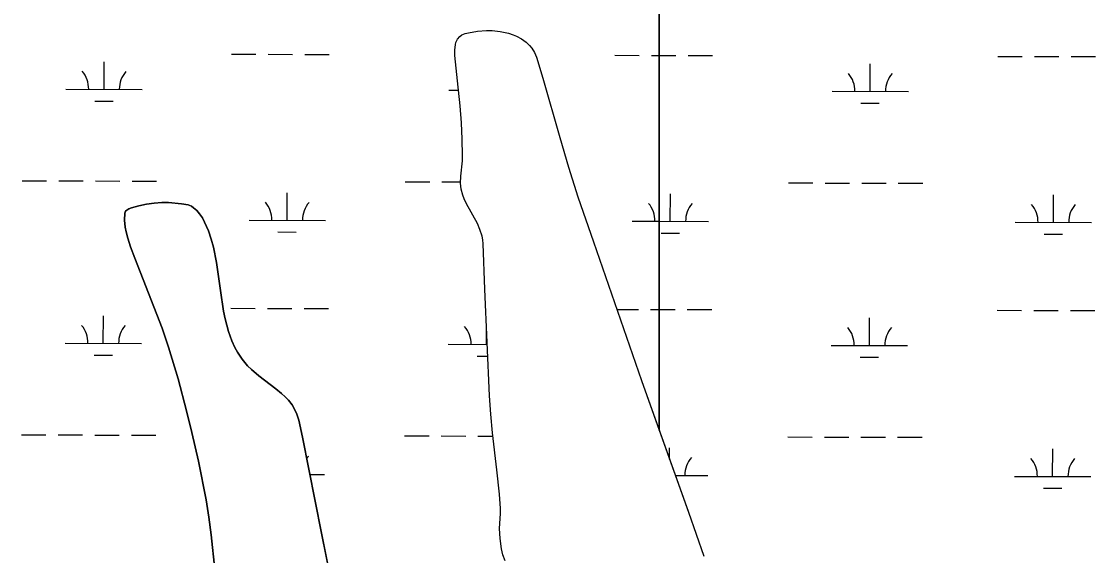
# Model space of a CAD drawing. Extents: x 3161615 to 3199515, y 867541 to 892976.
# Drawn here: x 3183206 to 3184613, y 874628 to 875328 of the extents above; entities that cross this region are included whole.
import ezdxf

# ---------------------------------------------------------------- set-up
doc = ezdxf.new("R2010")
doc.units = 0
for name, color, linetype in [('V-SITE-VEGE', 7, 'Continuous'), ('V-TOPO-SHOR', 7, 'Continuous'), ('V-WETL-SWMP', 7, 'Continuous')]:
    doc.layers.add(name, color=color, linetype=linetype)

msp = doc.modelspace()

# ---------------------------------------------------------------- linework, layer by layer
at = {"layer": 'V-SITE-VEGE'}
for p, q in [((3183791.1, 875313), (3183803.1, 875315.1)), ((3183803.1, 875315.1), (3183815.1, 875316)), ((3183815.1, 875316), (3183822.3, 875315.8)), ((3183822.3, 875315.8), (3183833, 875314.6)), ((3183833, 875314.6), (3183843.7, 875312.3)), ((3183774.2, 875297.4), (3183774.9, 875300.3)), ((3183774.9, 875300.3), (3183776.8, 875304.5)), ((3183776.8, 875304.5), (3183780, 875308.1)), ((3183780, 875308.1), (3183782.6, 875310)), ((3183782.6, 875310), (3183786.8, 875311.8)), ((3183786.8, 875311.8), (3183791.1, 875313)), ((3183843.7, 875312.3), (3183849.9, 875310.3)), ((3183849.9, 875310.3), (3183854.3, 875308.5)), ((3183854.3, 875308.5), (3183860.7, 875305)), ((3183860.7, 875305), (3183866.7, 875300.4)), ((3183866.7, 875300.4), (3183871.2, 875296.1)), ((3183773.3, 875290.1), (3183774.2, 875297.4)), ((3183773.4, 875282.9), (3183773.3, 875290.1)), ((3183871.2, 875296.1), (3183874.2, 875292.6)), ((3183874.2, 875292.6), (3183877.9, 875287.1)), ((3183877.9, 875287.1), (3183880.5, 875281)), ((3183776.7, 875250), (3183773.4, 875282.9)), ((3183880.5, 875281), (3183888.9, 875253.6)), ((3183780.3, 875217.1), (3183776.7, 875250)), ((3183888.9, 875253.6), (3183911, 875175.6)), ((3183782.1, 875195.1), (3183780.3, 875217.1)), ((3183783.1, 875173.6), (3183782.1, 875195.1)), ((3183783.6, 875152.1), (3183783.1, 875173.6)), ((3183911, 875175.6), (3183922.3, 875136.7)), ((3183781.1, 875124.9), (3183783.4, 875145.3)), ((3183783.4, 875145.3), (3183783.6, 875152.1)), ((3183922.3, 875136.7), (3183934.5, 875098)), ((3183780.8, 875115.9), (3183781.1, 875124.9)), ((3183781.7, 875108.1), (3183780.8, 875115.9)), ((3183783.8, 875100.4), (3183781.7, 875108.1)), ((3183369.3, 875088.3), (3183379.5, 875089.9)), ((3183379.5, 875089.9), (3183389.7, 875090.8)), ((3183389.7, 875090.8), (3183398.1, 875090.4)), ((3183398.1, 875090.4), (3183415.2, 875088.8)), ((3183415.2, 875088.8), (3183423.9, 875087.4)), ((3183785.8, 875095.4), (3183783.8, 875100.4)), ((3183788.8, 875088.9), (3183785.8, 875095.4)), ((3183802.9, 875062.9), (3183788.8, 875088.9)), ((3183934.5, 875098), (3183955.2, 875039.1)), ((3183340.7, 875067.6), (3183341, 875076.7)), ((3183341, 875076.7), (3183342.1, 875079.1)), ((3183342.1, 875079.1), (3183343.6, 875080.5)), ((3183343.6, 875080.5), (3183346.5, 875082.3)), ((3183346.5, 875082.3), (3183349.7, 875083.6)), ((3183349.7, 875083.6), (3183359.5, 875086.3)), ((3183359.5, 875086.3), (3183369.3, 875088.3)), ((3183423.9, 875087.4), (3183428.3, 875085.7)), ((3183428.3, 875085.7), (3183431.2, 875083.7)), ((3183431.2, 875083.7), (3183435.2, 875080)), ((3183435.2, 875080), (3183438.8, 875075.8)), ((3183438.8, 875075.8), (3183442.6, 875070.5)), ((3183341.6, 875058.3), (3183340.7, 875067.6)), ((3183442.6, 875070.5), (3183445.6, 875065)), ((3183445.6, 875065), (3183450.6, 875053.7)), ((3183806.3, 875055.4), (3183802.9, 875062.9)), ((3183342.8, 875052.1), (3183341.6, 875058.3)), ((3183344.9, 875043.7), (3183342.8, 875052.1)), ((3183450.6, 875053.7), (3183454.3, 875042.8)), ((3183809.3, 875046.6), (3183806.3, 875055.4)), ((3183810.2, 875041.8), (3183809.3, 875046.6)), ((3183348.5, 875032.5), (3183344.9, 875043.7)), ((3183354.2, 875017.7), (3183348.5, 875032.5)), ((3183454.3, 875042.8), (3183457.2, 875032.3)), ((3183457.2, 875032.3), (3183461.3, 875011.9)), ((3183810.7, 875036.5), (3183810.2, 875041.8)), ((3183812.8, 874977.1), (3183810.7, 875036.5)), ((3183955.2, 875039.1), (3184018.1, 874857.3)), ((3183390, 874925.9), (3183354.2, 875017.7)), ((3183461.3, 875011.9), (3183466.4, 874975.4)), ((3183818.8, 874837.6), (3183812.8, 874977.1)), ((3183466.4, 874975.4), (3183470.5, 874948.3)), ((3183470.5, 874948.3), (3183472.5, 874938.3)), ((3183472.5, 874938.3), (3183476.9, 874921.5)), ((3183398.4, 874901.3), (3183390, 874925.9)), ((3183476.9, 874921.5), (3183481.2, 874909.4)), ((3183481.2, 874909.4), (3183485.2, 874900.7)), ((3183410.8, 874859.6), (3183398.4, 874901.3)), ((3183485.2, 874900.7), (3183488.6, 874894.4)), ((3183488.6, 874894.4), (3183494.6, 874885.4)), ((3183494.6, 874885.4), (3183501.6, 874876.9)), ((3183501.6, 874876.9), (3183506.8, 874871.8)), ((3183506.8, 874871.8), (3183516.4, 874863.6)), ((3183516.4, 874863.6), (3183539.1, 874846.4)), ((3183422, 874817.6), (3183410.8, 874859.6)), ((3184018.1, 874857.3), (3184079.5, 874685.1)), ((3183539.1, 874846.4), (3183546.3, 874840.3)), ((3183546.3, 874840.3), (3183551, 874836.1)), ((3183551, 874836.1), (3183555.5, 874831.6)), ((3183820.4, 874813.3), (3183818.8, 874837.6)), ((3183555.5, 874831.6), (3183560.1, 874825.7)), ((3183560.1, 874825.7), (3183563, 874821)), ((3183428.9, 874789.4), (3183422, 874817.6)), ((3183563, 874821), (3183566.5, 874813.4)), ((3183566.5, 874813.4), (3183568.9, 874805.5)), ((3183822.9, 874789.1), (3183820.4, 874813.3)), ((3183568.9, 874805.5), (3183573.7, 874783.3)), ((3183437.4, 874751.7), (3183428.9, 874789.4)), ((3183573.7, 874783.3), (3183598.7, 874657.5)), ((3183828.6, 874740.7), (3183822.9, 874789.1)), ((3183447.5, 874701.2), (3183437.4, 874751.7)), ((3183832, 874708.5), (3183828.6, 874740.7)), ((3183833.3, 874690), (3183832, 874708.5)), ((3183451.2, 874678.5), (3183447.5, 874701.2)), ((3183832.1, 874663.9), (3183833.3, 874683.5)), ((3183833.3, 874683.5), (3183833.3, 874690)), ((3184079.5, 874685.1), (3184099.4, 874627.4)), ((3183454, 874655.6), (3183451.2, 874678.5)), ((3183458.9, 874609.9), (3183454, 874655.6)), ((3183598.7, 874657.5), (3183611.4, 874595.3)), ((3183832.8, 874650.4), (3183832.1, 874663.9)), ((3183834.5, 874637), (3183832.8, 874650.4)), ((3183836.4, 874629.1), (3183834.5, 874637)), ((3183839.5, 874621.5), (3183836.4, 874629.1))]:
    msp.add_line(p, q, dxfattribs=at)
at = {"layer": 'V-TOPO-SHOR'}
for points in [[(3183839.5, 874621.5), (3183836.4, 874629.1), (3183834.5, 874637), (3183832.8, 874650.4), (3183832.1, 874663.9), (3183833.3, 874683.5), (3183833.3, 874690), (3183832, 874708.5), (3183828.6, 874740.7), (3183822.9, 874789.1), (3183820.4, 874813.3), (3183818.8, 874837.6), (3183812.8, 874977.1), (3183810.7, 875036.5), (3183810.2, 875041.8), (3183809.3, 875046.6), (3183806.3, 875055.4), (3183802.9, 875062.9), (3183788.8, 875088.9), (3183785.8, 875095.4), (3183783.8, 875100.4), (3183781.7, 875108.1), (3183780.8, 875115.9), (3183781.1, 875124.9), (3183783.4, 875145.3), (3183783.6, 875152.1), (3183783.1, 875173.6), (3183782.1, 875195.1), (3183780.3, 875217.1), (3183776.7, 875250), (3183773.4, 875282.9), (3183773.3, 875290.1), (3183774.2, 875297.4), (3183774.9, 875300.3), (3183776.8, 875304.5), (3183780, 875308.1), (3183782.6, 875310), (3183786.8, 875311.8), (3183791.1, 875313), (3183803.1, 875315.1), (3183815.1, 875316), (3183822.3, 875315.8), (3183833, 875314.6), (3183843.7, 875312.3), (3183849.9, 875310.3), (3183854.3, 875308.5), (3183860.7, 875305), (3183866.7, 875300.4), (3183871.2, 875296.1), (3183874.2, 875292.6), (3183877.9, 875287.1), (3183880.5, 875281), (3183888.9, 875253.6), (3183911, 875175.6), (3183922.3, 875136.7), (3183934.5, 875098), (3183955.2, 875039.1), (3184018.1, 874857.3), (3184079.5, 874685.1), (3184099.4, 874627.4)], [(3183611.4, 874595.3), (3183598.7, 874657.5), (3183573.7, 874783.3), (3183568.9, 874805.5), (3183566.5, 874813.4), (3183563, 874821), (3183560.1, 874825.7), (3183555.5, 874831.6), (3183551, 874836.1), (3183546.3, 874840.3), (3183539.1, 874846.4), (3183516.4, 874863.6), (3183506.8, 874871.8), (3183501.6, 874876.9), (3183494.6, 874885.4), (3183488.6, 874894.4), (3183485.2, 874900.7), (3183481.2, 874909.4), (3183476.9, 874921.5), (3183472.5, 874938.3), (3183470.5, 874948.3), (3183466.4, 874975.4), (3183461.3, 875011.9), (3183457.2, 875032.3), (3183454.3, 875042.8), (3183450.6, 875053.7), (3183445.6, 875065), (3183442.6, 875070.5), (3183438.8, 875075.8), (3183435.2, 875080), (3183431.2, 875083.7), (3183428.3, 875085.7), (3183423.9, 875087.4), (3183415.2, 875088.8), (3183398.1, 875090.4), (3183389.7, 875090.8), (3183379.5, 875089.9), (3183369.3, 875088.3), (3183359.5, 875086.3), (3183349.7, 875083.6), (3183346.5, 875082.3), (3183343.6, 875080.5), (3183342.1, 875079.1), (3183341, 875076.7), (3183340.7, 875067.6), (3183341.6, 875058.3), (3183342.8, 875052.1), (3183344.9, 875043.7), (3183348.5, 875032.5), (3183354.2, 875017.7), (3183390, 874925.9), (3183398.4, 874901.3), (3183410.8, 874859.6), (3183422, 874817.6), (3183428.9, 874789.4), (3183437.4, 874751.7), (3183447.5, 874701.2), (3183451.2, 874678.5), (3183454, 874655.6), (3183458.9, 874609.9)]]:
    msp.add_lwpolyline(points, dxfattribs=at)
at = {"layer": 'V-WETL-SWMP'}
for p, q in [((3184041.2, 876660.4), (3184041.2, 874792.6)), ((3184041.2, 874792.6), (3184041.2, 876660.4)), ((3183791.1, 875313), (3183803.1, 875315.1)), ((3183803.1, 875315.1), (3183815.1, 875316)), ((3183815.1, 875316), (3183822.3, 875315.8)), ((3183822.3, 875315.8), (3183833, 875314.6)), ((3183833, 875314.6), (3183843.7, 875312.3)), ((3183774.2, 875297.4), (3183774.9, 875300.3)), ((3183774.9, 875300.3), (3183776.8, 875304.5)), ((3183776.8, 875304.5), (3183780, 875308.1)), ((3183780, 875308.1), (3183782.6, 875310)), ((3183782.6, 875310), (3183786.8, 875311.8)), ((3183786.8, 875311.8), (3183791.1, 875313)), ((3183843.7, 875312.3), (3183849.9, 875310.3)), ((3183849.9, 875310.3), (3183854.3, 875308.5)), ((3183854.3, 875308.5), (3183860.7, 875305)), ((3183860.7, 875305), (3183866.7, 875300.4)), ((3183866.7, 875300.4), (3183871.2, 875296.1)), ((3183773.3, 875290.1), (3183774.2, 875297.4)), ((3183773.4, 875282.9), (3183773.3, 875290.1)), ((3183871.2, 875296.1), (3183874.2, 875292.6)), ((3183874.2, 875292.6), (3183877.9, 875287.1)), ((3183877.9, 875287.1), (3183880.5, 875281)), ((3183313.8, 875238.8), (3183313.9, 875274.8)), ((3183480.9, 875284.8), (3183512.9, 875284.7)), ((3183528.9, 875284.7), (3183560.9, 875284.6)), ((3183576.9, 875284.5), (3183608.9, 875284.4)), ((3183776.7, 875250), (3183773.4, 875282.9)), ((3183880.5, 875281), (3183888.9, 875253.6)), ((3183982.9, 875283.4), (3184014.9, 875283.3)), ((3184030.9, 875283.3), (3184041.2, 875283.2)), ((3184041.2, 875283.2), (3184062.9, 875283.2)), ((3184078.9, 875283.1), (3184110.9, 875283.1)), ((3184317.6, 875236.1), (3184317.7, 875272.1)), ((3184484.8, 875282), (3184516.8, 875281.9)), ((3184532.8, 875281.9), (3184564.8, 875281.8)), ((3184580.8, 875281.8), (3184612.8, 875281.7)), ((3183780.3, 875217.1), (3183776.7, 875250)), ((3183888.9, 875253.6), (3183911, 875175.6)), ((3183263.8, 875239), (3183363.8, 875238.7)), ((3183765.7, 875237.6), (3183778, 875237.5)), ((3184267.6, 875236.2), (3184367.6, 875235.9)), ((3183301.7, 875223.4), (3183325.7, 875223.4)), ((3183782.1, 875195.1), (3183780.3, 875217.1)), ((3184305.5, 875220.7), (3184329.5, 875220.6)), ((3183783.1, 875173.6), (3183782.1, 875195.1)), ((3183783.6, 875152.1), (3183783.1, 875173.6)), ((3183911, 875175.6), (3183922.3, 875136.7)), ((3183781.1, 875124.9), (3183783.4, 875145.3)), ((3183783.4, 875145.3), (3183783.6, 875152.1)), ((3183922.3, 875136.7), (3183934.5, 875098)), ((3183206.6, 875119.1), (3183238.6, 875119)), ((3183254.6, 875118.9), (3183286.6, 875118.8)), ((3183302.6, 875118.8), (3183334.6, 875118.7)), ((3183350.6, 875118.7), (3183382.6, 875118.6)), ((3183708.5, 875117.7), (3183740.5, 875117.6)), ((3183756.5, 875117.5), (3183780.8, 875117.5)), ((3183780.8, 875115.9), (3183781.1, 875124.9)), ((3183553.8, 875067.4), (3183553.9, 875103.4)), ((3183781.7, 875108.1), (3183780.8, 875115.9)), ((3183783.8, 875100.4), (3183781.7, 875108.1)), ((3184210.4, 875116.3), (3184242.4, 875116.2)), ((3184258.4, 875116.1), (3184290.4, 875116.1)), ((3184306.4, 875116), (3184338.4, 875115.9)), ((3184354.4, 875115.9), (3184386.4, 875115.8)), ((3183369.3, 875088.3), (3183379.5, 875089.9)), ((3183379.5, 875089.9), (3183389.7, 875090.8)), ((3183389.7, 875090.8), (3183398.1, 875090.4)), ((3183398.1, 875090.4), (3183415.2, 875088.8)), ((3183415.2, 875088.8), (3183423.9, 875087.4)), ((3183785.8, 875095.4), (3183783.8, 875100.4)), ((3183788.8, 875088.9), (3183785.8, 875095.4)), ((3183802.9, 875062.9), (3183788.8, 875088.9)), ((3183934.5, 875098), (3183955.2, 875039.1)), ((3184055.7, 875066), (3184055.8, 875102)), ((3184557.6, 875064.6), (3184557.7, 875100.6)), ((3183340.7, 875067.6), (3183341, 875076.7)), ((3183341, 875076.7), (3183342.1, 875079.1)), ((3183342.1, 875079.1), (3183343.6, 875080.5)), ((3183343.6, 875080.5), (3183346.5, 875082.3)), ((3183346.5, 875082.3), (3183349.7, 875083.6)), ((3183349.7, 875083.6), (3183359.5, 875086.3)), ((3183359.5, 875086.3), (3183369.3, 875088.3)), ((3183423.9, 875087.4), (3183428.3, 875085.7)), ((3183428.3, 875085.7), (3183431.2, 875083.7)), ((3183431.2, 875083.7), (3183435.2, 875080)), ((3183435.2, 875080), (3183438.8, 875075.8)), ((3183438.8, 875075.8), (3183442.6, 875070.5)), ((3183341.6, 875058.3), (3183340.7, 875067.6)), ((3183442.6, 875070.5), (3183445.6, 875065)), ((3183445.6, 875065), (3183450.6, 875053.7)), ((3183503.8, 875067.5), (3183603.8, 875067.2)), ((3183806.3, 875055.4), (3183802.9, 875062.9)), ((3184005.7, 875066.1), (3184041.2, 875066)), ((3184041.2, 875066), (3184105.7, 875065.8)), ((3184507.6, 875064.7), (3184607.6, 875064.4)), ((3183342.8, 875052.1), (3183341.6, 875058.3)), ((3183344.9, 875043.7), (3183342.8, 875052.1)), ((3183450.6, 875053.7), (3183454.3, 875042.8)), ((3183541.7, 875052), (3183565.7, 875051.9)), ((3183809.3, 875046.6), (3183806.3, 875055.4)), ((3183810.2, 875041.8), (3183809.3, 875046.6)), ((3184043.6, 875050.6), (3184067.6, 875050.5)), ((3184545.5, 875049.2), (3184569.5, 875049.1)), ((3183348.5, 875032.5), (3183344.9, 875043.7)), ((3183354.2, 875017.7), (3183348.5, 875032.5)), ((3183454.3, 875042.8), (3183457.2, 875032.3)), ((3183457.2, 875032.3), (3183461.3, 875011.9)), ((3183810.7, 875036.5), (3183810.2, 875041.8)), ((3183812.8, 874977.1), (3183810.7, 875036.5)), ((3183955.2, 875039.1), (3184018.1, 874857.3)), ((3183390, 874925.9), (3183354.2, 875017.7)), ((3183461.3, 875011.9), (3183466.4, 874975.4)), ((3183818.8, 874837.6), (3183812.8, 874977.1)), ((3183466.4, 874975.4), (3183470.5, 874948.3)), ((3183470.5, 874948.3), (3183472.5, 874938.3)), ((3183480, 874952.1), (3183512, 874952)), ((3183528, 874952), (3183560, 874951.9)), ((3183576, 874951.9), (3183608, 874951.8)), ((3183985.8, 874950.7), (3184013.9, 874950.6)), ((3184029.9, 874950.6), (3184041.2, 874950.6)), ((3184041.2, 874950.6), (3184061.9, 874950.5)), ((3184077.9, 874950.5), (3184109.9, 874950.4)), ((3184483.8, 874949.4), (3184515.8, 874949.3)), ((3184531.8, 874949.2), (3184563.8, 874949.1)), ((3184579.8, 874949.1), (3184611.8, 874949)), ((3183312.8, 874906.2), (3183312.9, 874942.2)), ((3183472.5, 874938.3), (3183476.9, 874921.5)), ((3184316.6, 874903.4), (3184316.7, 874939.4)), ((3183398.4, 874901.3), (3183390, 874925.9)), ((3183476.9, 874921.5), (3183481.2, 874909.4)), ((3183814.7, 874904.8), (3183814.8, 874929.9)), ((3183262.8, 874906.3), (3183362.8, 874906)), ((3183481.2, 874909.4), (3183485.2, 874900.7)), ((3183410.8, 874859.6), (3183398.4, 874901.3)), ((3183485.2, 874900.7), (3183488.6, 874894.4)), ((3183488.6, 874894.4), (3183494.6, 874885.4)), ((3183764.7, 874904.9), (3183815.9, 874904.8)), ((3184266.6, 874903.5), (3184366.6, 874903.2)), ((3183300.8, 874890.8), (3183324.8, 874890.7)), ((3183494.6, 874885.4), (3183501.6, 874876.9)), ((3183802.7, 874889.4), (3183816.6, 874889.3)), ((3184304.6, 874888), (3184328.6, 874887.9)), ((3183501.6, 874876.9), (3183506.8, 874871.8)), ((3183506.8, 874871.8), (3183516.4, 874863.6)), ((3183516.4, 874863.6), (3183539.1, 874846.4)), ((3183422, 874817.6), (3183410.8, 874859.6)), ((3184018.1, 874857.3), (3184041.2, 874792.6)), ((3183539.1, 874846.4), (3183546.3, 874840.3)), ((3183546.3, 874840.3), (3183551, 874836.1)), ((3183551, 874836.1), (3183555.5, 874831.6)), ((3183820.4, 874813.3), (3183818.8, 874837.6)), ((3183555.5, 874831.6), (3183560.1, 874825.7)), ((3183560.1, 874825.7), (3183563, 874821)), ((3183428.9, 874789.4), (3183422, 874817.6)), ((3183563, 874821), (3183566.5, 874813.4)), ((3183566.5, 874813.4), (3183568.9, 874805.5)), ((3183822.9, 874789.1), (3183820.4, 874813.3)), ((3183568.9, 874805.5), (3183573.7, 874783.3)), ((3183205.7, 874786.4), (3183237.7, 874786.3)), ((3183253.7, 874786.2), (3183285.7, 874786.2)), ((3183301.7, 874786.1), (3183333.7, 874786)), ((3183349.7, 874786), (3183381.7, 874785.9)), ((3183437.4, 874751.7), (3183428.9, 874789.4)), ((3183573.7, 874783.3), (3183598.7, 874657.5)), ((3183707.6, 874785), (3183739.6, 874784.9)), ((3183755.6, 874784.9), (3183787.6, 874784.8)), ((3183803.6, 874784.7), (3183823.4, 874784.7)), ((3183828.6, 874740.7), (3183822.9, 874789.1)), ((3184041.2, 874792.6), (3184079.5, 874685.1)), ((3184209.5, 874783.6), (3184241.5, 874783.5)), ((3184257.5, 874783.5), (3184289.5, 874783.4)), ((3184305.5, 874783.3), (3184337.5, 874783.3)), ((3184353.5, 874783.2), (3184385.5, 874783.1)), ((3184054.8, 874754.4), (3184054.8, 874769.3)), ((3184556.6, 874731.9), (3184556.7, 874767.9)), ((3183447.5, 874701.2), (3183437.4, 874751.7)), ((3183832, 874708.5), (3183828.6, 874740.7)), ((3183583.4, 874734.6), (3183602.8, 874734.5)), ((3184062.3, 874733.3), (3184104.7, 874733.2)), ((3184506.6, 874732), (3184606.6, 874731.8)), ((3183833.3, 874690), (3183832, 874708.5)), ((3184544.6, 874716.5), (3184568.6, 874716.4)), ((3183451.2, 874678.5), (3183447.5, 874701.2)), ((3183832.1, 874663.9), (3183833.3, 874683.5)), ((3183833.3, 874683.5), (3183833.3, 874690)), ((3184079.5, 874685.1), (3184099.4, 874627.4)), ((3183454, 874655.6), (3183451.2, 874678.5)), ((3183458.9, 874609.9), (3183454, 874655.6)), ((3183598.7, 874657.5), (3183611.4, 874595.3)), ((3183832.8, 874650.4), (3183832.1, 874663.9)), ((3183834.5, 874637), (3183832.8, 874650.4)), ((3183836.4, 874629.1), (3183834.5, 874637)), ((3183839.5, 874621.5), (3183836.4, 874629.1))]:
    msp.add_line(p, q, dxfattribs=at)
for centre, start, end in [((3183258.5, 875239.5), 359.0699, 40.6135), ((3183369, 875239.2), 139.0699, 180.6135), ((3184262.3, 875236.7), 359.0699, 40.6135), ((3184372.8, 875236.4), 139.0699, 180.6135), ((3183498.5, 875068), 359.0699, 40.6135), ((3183609, 875067.7), 139.0699, 180.6135), ((3184000.4, 875066.6), 359.0699, 40.6135), ((3184110.9, 875066.3), 139.0699, 180.6135), ((3184502.3, 875065.2), 359.0699, 40.6135), ((3184612.8, 875064.9), 139.0699, 180.6135), ((3183257.6, 874906.8), 359.0699, 40.6135), ((3183368.1, 874906.5), 139.0699, 180.6135), ((3183759.5, 874905.4), 359.0699, 40.6135), ((3184261.4, 874904), 359.0699, 40.6135), ((3184371.9, 874903.7), 139.0699, 180.6135), ((3183608.1, 874735), 139.0699, 144.8508), ((3184110, 874733.6), 139.0699, 180.6135), ((3184501.4, 874732.5), 359.0699, 40.6135), ((3184611.9, 874732.2), 139.0699, 180.6135)]:
    msp.add_arc(centre, 35.2, start, end, dxfattribs=at)

doc.saveas('drawing.dxf')
